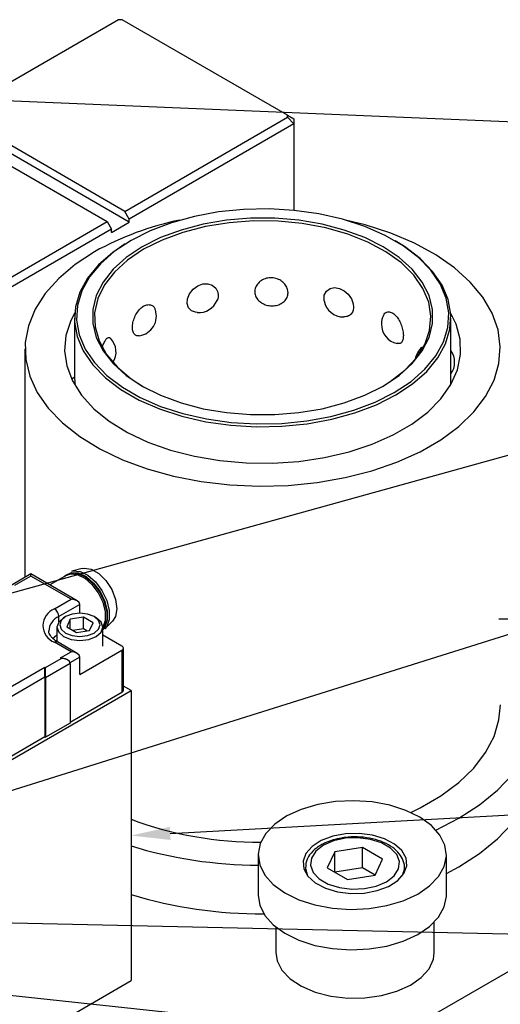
# Model space of a CAD drawing. Header units: inches. Extents: x 1880 to 2363, y -453 to -54.
# Tile 409 of 656: x 2079.35 to 2081.26, y -268.85 to -264.94. Entities that reach past the tile are written whole.
import ezdxf

# ---------------------------------------------------------------- set-up
doc = ezdxf.new("R2010")
doc.units = ezdxf.units.IN
doc.header["$LTSCALE"] = 0.5
doc.header["$MEASUREMENT"] = 0
for name, color, linetype in [('DIE-M-S3', 8, 'Continuous'), ('DSS-M-S', 53, 'Continuous'), ('SID-M-S', 105, 'Continuous'), ('SVD-M-S', 8, 'Continuous')]:
    doc.layers.add(name, color=color, linetype=linetype)

msp = doc.modelspace()

# ---------------------------------------------------------------- linework, layer by layer
at = {"layer": 'DIE-M-S3', "linetype": 'Continuous', "lineweight": 25}
for p, q in [((2078.89535, -268.12193), (2079.79691, -267.60147)), ((2079.79691, -267.60147), (2079.76648, -267.5839)), ((2079.79691, -267.60147), (2079.79691, -268.7541)), ((2078.89535, -269.27456), (2079.79691, -268.7541))]:
    msp.add_line(p, q, dxfattribs=at)
at = {"layer": 'DSS-M-S', "linetype": 'Continuous', "lineweight": 25}
for p, q in [((2079.74717, -264.93733), (2079.10041, -265.31069)), ((2079.76181, -264.93733), (2079.74717, -264.93733)), ((2080.41892, -265.31667), (2079.76181, -264.93733)), ((2079.78984, -265.74136), (2079.08274, -265.33315)), ((2079.77217, -265.69849), (2079.10041, -265.31069)), ((2079.77217, -265.69849), (2080.41892, -265.32513)), ((2080.41892, -265.32513), (2080.41892, -265.31667)), ((2080.41892, -265.31667), (2080.44392, -265.33111)), ((2080.41892, -265.32513), (2080.44392, -265.35152)), ((2080.44392, -265.33111), (2080.44392, -265.35152)), ((2079.0297, -265.35152), (2079.70145, -265.73931)), ((2080.44392, -265.35152), (2079.78984, -265.72911)), ((2080.44392, -265.35152), (2080.44392, -265.69474)), ((2080.34544, -265.68898), (2080.24448, -265.69097)), ((2080.44593, -265.69494), (2080.34544, -265.68898)), ((2079.78984, -265.72911), (2079.77217, -265.69849)), ((2079.78984, -265.74136), (2079.78984, -265.72911)), ((2080.04864, -265.71852), (2079.95741, -265.74356)), ((2080.14493, -265.70088), (2080.04864, -265.71852)), ((2080.24448, -265.69097), (2080.14493, -265.70088)), ((2080.27186, -265.72609), (2080.17623, -265.73403)), ((2080.36848, -265.72609), (2080.27186, -265.72609)), ((2080.46412, -265.73403), (2080.36848, -265.72609)), ((2080.54408, -265.70875), (2080.44593, -265.69494)), ((2080.63806, -265.73014), (2080.54408, -265.70875)), ((2079.0547, -266.11267), (2079.70145, -265.73931)), ((2079.70145, -265.73931), (2079.71913, -265.76993)), ((2079.71913, -265.78218), (2079.78984, -265.74136)), ((2079.95741, -265.74356), (2079.87294, -265.77555)), ((2080.08353, -265.74974), (2079.99564, -265.77291)), ((2080.09254, -265.7591), (2080.00332, -265.78211)), ((2080.17623, -265.73403), (2080.08353, -265.74974)), ((2080.18661, -265.74384), (2080.09254, -265.7591)), ((2080.28352, -265.73665), (2080.18661, -265.74384)), ((2080.38121, -265.73768), (2080.28352, -265.73665)), ((2080.4776, -265.74691), (2080.38121, -265.73768)), ((2080.55682, -265.74974), (2080.46412, -265.73403)), ((2080.57064, -265.76414), (2080.4776, -265.74691)), ((2080.6447, -265.77291), (2080.55682, -265.74974)), ((2080.65834, -265.78901), (2080.57064, -265.76414)), ((2080.72611, -265.75872), (2080.63806, -265.73014)), ((2080.72827, -265.75263), (2080.64925, -265.73328)), ((2080.80661, -265.79396), (2080.72611, -265.75872)), ((2080.8299, -265.78531), (2080.72827, -265.75263)), ((2079.71913, -265.76993), (2079.06506, -266.14752)), ((2079.71913, -265.78218), (2079.71913, -265.76993)), ((2079.87294, -265.77555), (2079.7968, -265.81388)), ((2079.91436, -265.80306), (2079.84135, -265.83959)), ((2079.99564, -265.77291), (2079.91436, -265.80306)), ((2080.00332, -265.78211), (2079.92086, -265.81237)), ((2080.72598, -265.80306), (2080.6447, -265.77291)), ((2080.73883, -265.82099), (2080.65834, -265.78901)), ((2080.799, -265.83959), (2080.72598, -265.80306)), ((2080.87804, -265.8352), (2080.80661, -265.79396)), ((2080.92381, -265.82495), (2080.8299, -265.78531)), ((2079.77404, -265.82735), (2079.72414, -265.86151)), ((2079.7968, -265.81388), (2079.73041, -265.85783)), ((2079.84135, -265.83959), (2079.77807, -265.88174)), ((2079.92086, -265.81237), (2079.84691, -265.84923)), ((2080.8104, -265.85939), (2080.73883, -265.82099)), ((2080.86227, -265.88174), (2080.799, -265.83959)), ((2080.88397, -265.83864), (2080.8464, -265.81553)), ((2080.93908, -265.88167), (2080.87804, -265.8352)), ((2080.94566, -265.8856), (2080.88397, -265.83864)), ((2081.00856, -265.87096), (2080.92381, -265.82495)), ((2079.65204, -265.8589), (2079.575, -265.90922)), ((2079.72414, -265.86151), (2079.66814, -265.9108)), ((2079.73041, -265.85783), (2079.67501, -265.9066)), ((2079.77807, -265.88174), (2079.72584, -265.92866)), ((2079.84691, -265.84923), (2079.78305, -265.89192)), ((2080.87152, -265.9034), (2080.8104, -265.85939)), ((2080.91451, -265.92866), (2080.86227, -265.88174)), ((2080.98859, -265.9325), (2080.93908, -265.88167)), ((2080.9957, -265.93698), (2080.94566, -265.8856)), ((2081.08288, -265.92262), (2081.00856, -265.87096)), ((2079.575, -265.90922), (2079.50925, -265.96462)), ((2079.66814, -265.9108), (2079.6243, -265.96402)), ((2079.67501, -265.9066), (2079.63162, -265.95926)), ((2079.78305, -265.89192), (2079.73063, -265.93953)), ((2080.92089, -265.95208), (2080.87152, -265.9034)), ((2081.14564, -265.97917), (2081.08288, -265.92262)), ((2079.6243, -265.96402), (2079.59341, -266.0202)), ((2079.63162, -265.95926), (2079.60106, -266.01485)), ((2079.72584, -265.92866), (2079.6857, -265.9794)), ((2079.73063, -265.93953), (2079.69078, -265.99103)), ((2080.95464, -265.9794), (2080.91451, -265.92866)), ((2080.95746, -266.00439), (2080.92089, -265.95208)), ((2081.02565, -265.98675), (2080.98859, -265.9325)), ((2081.03316, -265.99181), (2080.9957, -265.93698)), ((2079.50925, -265.96462), (2079.4558, -266.02427)), ((2079.6857, -265.9794), (2079.65848, -266.03292)), ((2079.69078, -265.99103), (2079.66435, -266.04533)), ((2080.04347, -266.00762), (2080.06182, -265.99432)), ((2080.06182, -265.99432), (2080.08205, -265.9871)), ((2080.08205, -265.9871), (2080.10195, -265.98638)), ((2080.10195, -265.98638), (2080.11966, -265.99193)), ((2080.11966, -265.99193), (2080.13346, -266.00314)), ((2080.13346, -266.00314), (2080.14165, -266.01896)), ((2080.5879, -266.00531), (2080.60613, -266.00142)), ((2080.60613, -266.00142), (2080.62567, -266.00442)), ((2080.98186, -266.03292), (2080.95464, -265.9794)), ((2081.04957, -266.04341), (2081.02565, -265.98675)), ((2081.05733, -266.04907), (2081.03316, -265.99181)), ((2081.19589, -266.03975), (2081.14564, -265.97917)), ((2079.4558, -266.02427), (2079.41545, -266.08726)), ((2079.59341, -266.0202), (2079.57606, -266.07828)), ((2079.60106, -266.01485), (2079.5839, -266.07232)), ((2079.65848, -266.03292), (2079.64473, -266.08812)), ((2080.02125, -266.04554), (2080.02933, -266.02551)), ((2080.02933, -266.02551), (2080.04347, -266.00762)), ((2080.14165, -266.01896), (2080.14329, -266.03122)), ((2080.14329, -266.03122), (2080.14329, -266.03122)), ((2080.56398, -266.05046), (2080.56517, -266.03168)), ((2080.56517, -266.03168), (2080.57352, -266.01587)), ((2080.57352, -266.01587), (2080.5879, -266.00531)), ((2080.62567, -266.00442), (2080.64435, -266.01361)), ((2080.64435, -266.01361), (2080.66054, -266.02787)), ((2080.66054, -266.02787), (2080.67287, -266.0458)), ((2080.98044, -266.05921), (2080.95746, -266.00439)), ((2080.99561, -266.08812), (2080.98186, -266.03292)), ((2081.23286, -266.10342), (2081.19589, -266.03975)), ((2079.57606, -266.07828), (2079.57258, -266.13718)), ((2079.5839, -266.07232), (2079.58045, -266.1306)), ((2079.66435, -266.04533), (2079.65189, -266.10128)), ((2080.0201, -266.06492), (2080.02125, -266.04554)), ((2080.02572, -266.08129), (2080.0201, -266.06492)), ((2080.03714, -266.09306), (2080.02572, -266.08129)), ((2080.56519, -266.05448), (2080.56398, -266.05046)), ((2080.67287, -266.0458), (2080.68008, -266.06558)), ((2080.68008, -266.06558), (2080.68151, -266.07863)), ((2080.68151, -266.07863), (2080.68151, -266.07863)), ((2080.98935, -266.11538), (2080.98044, -266.05921)), ((2081.0599, -266.10142), (2081.04957, -266.04341)), ((2081.06777, -266.1077), (2081.05733, -266.04907)), ((2079.41545, -266.08726), (2079.38882, -266.15264)), ((2079.57306, -266.10106), (2079.55738, -266.13185)), ((2079.64473, -266.08812), (2079.64473, -266.1439)), ((2079.65189, -266.10128), (2079.65367, -266.15768)), ((2080.05306, -266.09946), (2080.03714, -266.09306)), ((2080.06047, -266.09975), (2080.05306, -266.09946)), ((2080.984, -266.17171), (2080.98935, -266.11538)), ((2080.99561, -266.1439), (2080.99561, -266.08812)), ((2081.05645, -266.15971), (2081.0599, -266.10142)), ((2081.06428, -266.1666), (2081.06777, -266.1077)), ((2081.08907, -266.14663), (2081.06729, -266.10106)), ((2081.25599, -266.16924), (2081.23286, -266.10342)), ((2079.38882, -266.15264), (2079.3763, -266.21941)), ((2079.55738, -266.13185), (2079.53815, -266.19155)), ((2079.57214, -266.12244), (2079.57214, -266.35841)), ((2079.57258, -266.13718), (2079.58302, -266.19581)), ((2079.58045, -266.1306), (2079.59078, -266.18861)), ((2079.64473, -266.1439), (2079.65848, -266.19911)), ((2079.65367, -266.15768), (2079.66966, -266.21332)), ((2080.98186, -266.19911), (2080.99561, -266.1439)), ((2081.03929, -266.21718), (2081.05645, -266.15971)), ((2081.0682, -266.38654), (2081.0682, -266.12244)), ((2081.10483, -266.20666), (2081.08907, -266.14663)), ((2079.53815, -266.19155), (2079.53288, -266.2522)), ((2079.58302, -266.19581), (2079.60719, -266.25308)), ((2079.59078, -266.18861), (2079.6147, -266.24527)), ((2080.9645, -266.22698), (2080.984, -266.17171)), ((2081.04694, -266.22468), (2081.06428, -266.1666)), ((2081.26494, -266.2362), (2081.25599, -266.16924)), ((2079.3763, -266.21941), (2079.37809, -266.28656)), ((2079.65848, -266.19911), (2079.6857, -266.25262)), ((2079.66966, -266.21332), (2079.69952, -266.26703)), ((2080.93127, -266.28002), (2080.9645, -266.22698)), ((2080.95464, -266.25262), (2080.98186, -266.19911)), ((2081.00873, -266.27276), (2081.03929, -266.21718)), ((2081.01605, -266.28086), (2081.04694, -266.22468)), ((2081.10659, -266.26738), (2081.10483, -266.20666)), ((2081.25957, -266.30329), (2081.26494, -266.2362)), ((2079.37529, -266.2446), (2079.37529, -267.15235)), ((2079.53288, -266.2522), (2079.54166, -266.31271)), ((2079.60719, -266.25308), (2079.64465, -266.3079)), ((2079.6147, -266.24527), (2079.65176, -266.29952)), ((2079.6857, -266.25262), (2079.72584, -266.30336)), ((2079.69952, -266.26703), (2079.7426, -266.31766)), ((2080.91451, -266.30336), (2080.95464, -266.25262)), ((2080.96534, -266.32543), (2081.00873, -266.27276)), ((2081.09431, -266.32769), (2081.10659, -266.26738)), ((2079.37809, -266.28656), (2079.39416, -266.35308)), ((2079.54166, -266.31271), (2079.56433, -266.372)), ((2079.64465, -266.3079), (2079.69468, -266.35928)), ((2079.65176, -266.29952), (2079.70127, -266.35036)), ((2079.72584, -266.30336), (2079.77807, -266.35028)), ((2080.86227, -266.35028), (2080.91451, -266.30336)), ((2080.88501, -266.32971), (2080.93127, -266.28002)), ((2080.9722, -266.33408), (2081.01605, -266.28086)), ((2081.23996, -266.36949), (2081.25957, -266.30329)), ((2079.39416, -266.35308), (2079.42427, -266.41795)), ((2079.70127, -266.35036), (2079.76231, -266.39682)), ((2079.7426, -266.31766), (2079.79799, -266.36413)), ((2079.77807, -266.35028), (2079.84135, -266.39243)), ((2080.799, -266.39243), (2080.86227, -266.35028)), ((2080.82672, -266.37498), (2080.88501, -266.32971)), ((2080.90993, -266.37419), (2080.96534, -266.32543)), ((2080.91621, -266.38337), (2080.9722, -266.33408)), ((2081.06822, -266.38651), (2081.09431, -266.32769)), ((2079.56356, -266.36357), (2079.56116, -266.36555)), ((2079.57188, -266.3578), (2079.56356, -266.36357)), ((2079.56433, -266.372), (2079.60049, -266.42902)), ((2079.69468, -266.35928), (2079.75637, -266.40624)), ((2079.79799, -266.36413), (2079.84651, -266.39541)), ((2079.84135, -266.39243), (2079.91436, -266.42896)), ((2080.72598, -266.42896), (2080.799, -266.39243)), ((2080.79628, -266.394), (2080.82672, -266.37498)), ((2080.84354, -266.41815), (2080.90993, -266.37419)), ((2080.84911, -266.42779), (2080.91621, -266.38337)), ((2081.02878, -266.4428), (2081.06822, -266.38651)), ((2081.2064, -266.43379), (2081.23996, -266.36949)), ((2079.42427, -266.41795), (2079.46796, -266.48019)), ((2079.60049, -266.42902), (2079.64949, -266.48275)), ((2079.75637, -266.40624), (2079.82856, -266.44792)), ((2079.76231, -266.39682), (2079.83374, -266.43806)), ((2079.91436, -266.42896), (2079.99564, -266.45911)), ((2080.6447, -266.45911), (2080.72598, -266.42896)), ((2080.7674, -266.45647), (2080.84354, -266.41815)), ((2080.77216, -266.46652), (2080.84911, -266.42779)), ((2079.82856, -266.44792), (2079.90991, -266.48353)), ((2079.83374, -266.43806), (2079.91423, -266.4733)), ((2079.99564, -266.45911), (2080.08353, -266.48228)), ((2080.55682, -266.48228), (2080.6447, -266.45911)), ((2080.68293, -266.48846), (2080.7674, -266.45647)), ((2080.68679, -266.49885), (2080.77216, -266.46652)), ((2080.9767, -266.49556), (2081.02878, -266.4428)), ((2081.15941, -266.49523), (2081.2064, -266.43379)), ((2079.46796, -266.48019), (2079.52457, -266.53886)), ((2079.64949, -266.48275), (2079.71046, -266.53223)), ((2079.90991, -266.48353), (2079.99891, -266.51242)), ((2079.91423, -266.4733), (2080.00229, -266.50188)), ((2080.00229, -266.50188), (2080.09626, -266.52327)), ((2080.08353, -266.48228), (2080.17623, -266.498)), ((2080.17623, -266.498), (2080.27186, -266.50593)), ((2080.27186, -266.50593), (2080.36848, -266.50593)), ((2080.36848, -266.50593), (2080.46412, -266.498)), ((2080.46412, -266.498), (2080.55682, -266.48228)), ((2080.5917, -266.5135), (2080.68293, -266.48846)), ((2080.59459, -266.52416), (2080.68679, -266.49885)), ((2080.9129, -266.54383), (2080.9767, -266.49556)), ((2081.0997, -266.55286), (2081.15941, -266.49523)), ((2079.52457, -266.53886), (2079.59324, -266.59307)), ((2079.71046, -266.53223), (2079.78231, -266.57658)), ((2079.99891, -266.51242), (2080.09388, -266.53404)), ((2080.09388, -266.53404), (2080.19308, -266.54799)), ((2080.09626, -266.52327), (2080.19441, -266.53708)), ((2080.19308, -266.54799), (2080.29463, -266.55402)), ((2080.19441, -266.53708), (2080.2949, -266.54305)), ((2080.2949, -266.54305), (2080.39586, -266.54106)), ((2080.39586, -266.54106), (2080.49542, -266.53115)), ((2080.39667, -266.55201), (2080.49728, -266.54199)), ((2080.49542, -266.53115), (2080.5917, -266.5135)), ((2080.49728, -266.54199), (2080.59459, -266.52416)), ((2080.83852, -266.58677), (2080.9129, -266.54383)), ((2079.78231, -266.57658), (2079.86376, -266.61501)), ((2080.29463, -266.55402), (2080.39667, -266.55201)), ((2080.75489, -266.6236), (2080.83852, -266.58677)), ((2081.02817, -266.60583), (2081.0997, -266.55286)), ((2079.59324, -266.59307), (2079.67293, -266.642)), ((2079.86376, -266.61501), (2079.95335, -266.64682)), ((2080.66351, -266.65367), (2080.75489, -266.6236)), ((2080.94591, -266.65332), (2081.02817, -266.60583)), ((2079.67293, -266.642), (2079.76243, -266.6849)), ((2079.95335, -266.64682), (2080.04949, -266.67146)), ((2080.566, -266.67644), (2080.66351, -266.65367)), ((2080.85416, -266.69461), (2080.94591, -266.65332)), ((2079.76243, -266.6849), (2079.86039, -266.72113)), ((2080.04949, -266.67146), (2080.15046, -266.68847)), ((2080.15046, -266.68847), (2080.25446, -266.69757)), ((2080.25446, -266.69757), (2080.35963, -266.69859)), ((2080.35963, -266.69859), (2080.4641, -266.6915)), ((2080.4641, -266.6915), (2080.566, -266.67644)), ((2080.75432, -266.72908), (2080.85416, -266.69461)), ((2079.86039, -266.72113), (2079.96532, -266.75014)), ((2080.6479, -266.75621), (2080.75432, -266.72908)), ((2079.96532, -266.75014), (2080.07562, -266.77148)), ((2080.07562, -266.77148), (2080.18963, -266.78484)), ((2080.18963, -266.78484), (2080.30562, -266.79)), ((2080.42183, -266.7869), (2080.5365, -266.77558)), ((2080.5365, -266.77558), (2080.6479, -266.75621)), ((2080.30562, -266.79), (2080.42183, -266.7869)), ((2081.25957, -267.71777), (2081.26506, -267.65908)), ((2081.23996, -267.78397), (2081.25957, -267.71777)), ((2078.72918, -270.19914), (2082.97182, -267.74991)), ((2081.2064, -267.84827), (2081.23996, -267.78397)), ((2081.15941, -267.90971), (2081.2064, -267.84827)), ((2081.0997, -267.96734), (2081.15941, -267.90971)), ((2081.25357, -267.99766), (2081.31337, -267.9352)), ((2081.02817, -268.02031), (2081.0997, -267.96734)), ((2081.18203, -268.05586), (2081.25357, -267.99766)), ((2080.94591, -268.0678), (2081.02817, -268.02031)), ((2080.90862, -268.08585), (2080.94591, -268.0678)), ((2081.09966, -268.10907), (2081.18203, -268.05586)), ((2081.00874, -268.15604), (2081.09966, -268.10907)), ((2081.25357, -268.19054), (2081.31337, -268.12808)), ((2081.18203, -268.24874), (2081.25357, -268.19054)), ((2081.09966, -268.30195), (2081.18203, -268.24874)), ((2081.05045, -268.32867), (2081.09966, -268.30195))]:
    msp.add_line(p, q, dxfattribs=at)
for centre, radius, start, end in [((2080.22929, -266.8966), 1.18745, 101.57167, 119.08604), ((2080.06621, -266.02192), 0.07874, 265.75741, 337.45941), ((2080.6419, -266.03934), 0.07874, 191.1655, 270.32701), ((2079.81907, -266.11457), 0.07874, 278.67042, 18.55956), ((2080.87091, -266.1464), 0.07874, 154.04724, 180), ((2080.87091, -266.1464), 0.07874, 180, 258.41582), ((2079.65858, -266.25724), 0.07874, 327.69794, 43.91347), ((2081.00469, -266.29797), 0.07874, 131.35804, 170.88923), ((2081.00469, -266.29797), 0.07874, 323.77161, 36.22839), ((2080.30839, -266.72575), 1.47879, 249.76501, 270.17232), ((2080.3099, -266.53045), 1.76494, 253.10297, 269.75725), ((2080.31192, -266.71216), 1.77623, 253.14549, 270.3937)]:
    msp.add_arc(centre, radius, start, end, dxfattribs=at)
for points, knots in [([(2080.42113, -266.0219), (2080.42038, -266.02821), (2080.41888, -266.04083), (2080.40711, -266.0568), (2080.38979, -266.06826), (2080.36854, -266.07403), (2080.34622, -266.07389), (2080.32515, -266.06817), (2080.3073, -266.05743), (2080.29442, -266.04243), (2080.28807, -266.02435), (2080.28937, -266.00499), (2080.29845, -265.98678), (2080.31428, -265.97225), (2080.33467, -265.96344), (2080.35695, -265.9613), (2080.37861, -265.96575), (2080.39763, -265.97605), (2080.41211, -265.99106), (2080.41997, -266.00721), (2080.42079, -266.01767), (2080.42113, -266.0219)], [0, 0, 0, 0, 0.0554579, 0.1109395, 0.1658403, 0.2192081, 0.2711117, 0.3223399, 0.3739729, 0.4268563, 0.4812619, 0.5368274, 0.5927419, 0.6480375, 0.7019377, 0.7542614, 0.8055938, 0.8569812, 0.9093952, 0.9633154, 1, 1, 1, 1]), ([(2080.14329, -266.03122), (2080.14314, -266.03782), (2080.14298, -266.04492), (2080.13899, -266.05154), (2080.13871, -266.05202)], [0, 0, 0, 0, 0.9285763, 1, 1, 1, 1]), ([(2079.83083, -266.1918), (2079.82938, -266.1922), (2079.82311, -266.19394), (2079.81432, -266.19049), (2079.80588, -266.18132), (2079.80189, -266.16579), (2079.8027, -266.14592), (2079.80849, -266.12387), (2079.8188, -266.10263), (2079.83252, -266.08505), (2079.84805, -266.0732), (2079.86375, -266.06803), (2079.87779, -266.06991), (2079.88849, -266.07723), (2079.89173, -266.0859), (2079.89315, -266.0897)], [0, 0, 0, 0, 0.024213, 0.1044406, 0.1866109, 0.2711462, 0.357484, 0.4443641, 0.5302824, 0.6140326, 0.6953332, 0.7750935, 0.8549393, 0.9363803, 1, 1, 1, 1]), ([(2080.68151, -266.07863), (2080.68088, -266.08478), (2080.67961, -266.09709), (2080.66946, -266.11016), (2080.65666, -266.11745), (2080.64633, -266.11735), (2080.64245, -266.11732)], [0, 0, 0, 0, 0.2789989, 0.5581172, 0.8343135, 1, 1, 1, 1]), ([(2080.80088, -266.11232), (2080.80169, -266.11019), (2080.80436, -266.10317), (2080.81383, -266.09777), (2080.82718, -266.09744), (2080.84152, -266.10477), (2080.85483, -266.11819), (2080.86609, -266.13628), (2080.87438, -266.15713), (2080.87877, -266.17643), (2080.87923, -266.18722), (2080.87941, -266.19159)], [0, 0, 0, 0, 0.0559124, 0.1840962, 0.3090452, 0.4303396, 0.5493361, 0.6684602, 0.789964, 0.9149593, 1, 1, 1, 1]), ([(2079.68208, -266.24305), (2079.6821, -266.24294), (2079.68359, -266.23546), (2079.6883, -266.22258), (2079.69583, -266.20765), (2079.70398, -266.19988), (2079.71073, -266.19828), (2079.71368, -266.20188), (2079.71472, -266.20314)], [0, 0, 0, 0, 0.0032387, 0.2301981, 0.4505194, 0.6666664, 0.8830453, 1, 1, 1, 1]), ([(2080.87941, -266.19159), (2080.87901, -266.19762), (2080.87819, -266.20969), (2080.87147, -266.2206), (2080.86355, -266.22524), (2080.85718, -266.22333), (2080.85525, -266.22275)], [0, 0, 0, 0, 0.2921159, 0.584357, 0.8735385, 1, 1, 1, 1]), ([(2079.5722, -266.35841), (2079.5722, -266.35869), (2079.57221, -266.35936), (2079.57291, -266.36833), (2079.57395, -266.37909), (2079.57443, -266.38404)], [0, 0, 0, 0, 0.2783618, 0.6678565, 1, 1, 1, 1])]:
    msp.add_open_spline(points, degree=3, knots=knots, dxfattribs=at)
at = {"layer": 'SID-M-S'}
for p, q in [((2078.46078, -265.22407), (2083.25923, -265.42377)), ((2076.14832, -268.09227), (2083.26604, -266.12105)), ((2078.22793, -268.3418), (2083.26788, -266.76067)), ((2079.95268, -268.16931), (2083.25935, -267.98942)), ((2076.20239, -268.47776), (2083.26016, -269.23435)), ((2077.1731, -268.47654), (2083.25911, -268.61261))]:
    msp.add_line(p, q, dxfattribs=at)
msp.add_solid([(2079.9541, -268.19527), (2079.79691, -268.17778), (2079.9541, -268.19527), (2079.95127, -268.14335)], dxfattribs=at)
at = {"layer": 'SVD-M-S', "linetype": 'Continuous', "lineweight": 25}
for p, q in [((2079.53689, -267.14519), (2079.55918, -267.13436)), ((2079.53733, -267.14331), (2079.55987, -267.13236)), ((2079.55918, -267.13436), (2079.58693, -267.13632)), ((2079.55987, -267.13236), (2079.58791, -267.13435)), ((2079.60193, -267.11674), (2079.56108, -267.12798)), ((2079.56108, -267.12798), (2079.56551, -267.12699)), ((2079.56551, -267.12699), (2079.59396, -267.129)), ((2079.58693, -267.13632), (2079.61712, -267.15086)), ((2079.58791, -267.13435), (2079.61844, -267.14905)), ((2079.59396, -267.129), (2079.62492, -267.14391)), ((2079.60193, -267.11674), (2079.61008, -267.11528)), ((2079.61008, -267.11528), (2079.63838, -267.11973)), ((2079.63838, -267.11973), (2079.6685, -267.13711)), ((2079.6685, -267.13711), (2079.6968, -267.16535)), ((2079.39881, -267.13877), (2079.32047, -267.18399)), ((2079.39881, -267.14722), (2079.33297, -267.18523)), ((2079.58333, -267.24529), (2079.39881, -267.13877)), ((2079.39881, -267.14722), (2079.39881, -267.13877)), ((2079.55833, -267.23931), (2079.39881, -267.14722)), ((2079.54116, -267.14412), (2079.47462, -267.18253)), ((2079.53144, -267.14973), (2079.53733, -267.14331)), ((2079.53361, -267.14848), (2079.53689, -267.14519)), ((2079.54116, -267.14412), (2079.55564, -267.1389)), ((2079.55564, -267.1389), (2079.58292, -267.14083)), ((2079.58292, -267.14083), (2079.6126, -267.15512)), ((2079.6126, -267.15512), (2079.64147, -267.18024)), ((2079.61712, -267.15086), (2079.64649, -267.17641)), ((2079.61844, -267.14905), (2079.64813, -267.17487)), ((2079.62492, -267.14391), (2079.65503, -267.1701)), ((2079.64649, -267.17641), (2079.67186, -267.21019)), ((2079.64813, -267.17487), (2079.67377, -267.20902)), ((2079.65503, -267.1701), (2079.68104, -267.20473)), ((2079.6968, -267.16535), (2079.71988, -267.20102)), ((2079.64147, -267.18024), (2079.66641, -267.21344)), ((2079.66641, -267.21344), (2079.6847, -267.25114)), ((2079.67186, -267.21019), (2079.69047, -267.24854)), ((2079.67377, -267.20902), (2079.69258, -267.24779)), ((2079.68104, -267.20473), (2079.70012, -267.24405)), ((2079.71988, -267.20102), (2079.73494, -267.23984)), ((2079.49249, -267.27732), (2079.55833, -267.23931)), ((2079.6847, -267.25114), (2079.69437, -267.28925)), ((2079.69047, -267.24854), (2079.70031, -267.28731)), ((2079.69258, -267.24779), (2079.70253, -267.28698)), ((2079.70012, -267.24405), (2079.7102, -267.28381)), ((2079.73494, -267.23984), (2079.74017, -267.27711)), ((2079.59368, -267.25972), (2079.51017, -267.30793)), ((2079.59368, -267.2944), (2079.59368, -267.25972)), ((2079.69437, -267.28925), (2079.69437, -267.32365)), ((2079.70031, -267.28731), (2079.70031, -267.3223)), ((2079.70253, -267.28698), (2079.70253, -267.32235)), ((2079.7102, -267.28381), (2079.7102, -267.31968)), ((2079.74017, -267.27711), (2079.73494, -267.30834)), ((2079.50915, -267.32969), (2079.50218, -267.3499)), ((2079.52898, -267.31255), (2079.50915, -267.32969)), ((2079.51017, -267.32832), (2079.51017, -267.30793)), ((2079.5195, -267.32302), (2079.51338, -267.34076)), ((2079.5369, -267.30798), (2079.5195, -267.32302)), ((2079.53689, -267.30798), (2079.52897, -267.31256)), ((2079.56295, -267.29793), (2079.5369, -267.30798)), ((2079.55541, -267.31866), (2079.5414, -267.34884)), ((2079.60769, -267.31057), (2079.55541, -267.31866)), ((2079.55541, -267.35693), (2079.55541, -267.31866)), ((2079.59368, -267.2944), (2079.56295, -267.29793)), ((2079.62441, -267.29793), (2079.59368, -267.2944)), ((2079.64597, -267.33267), (2079.60769, -267.31057)), ((2079.60769, -267.3563), (2079.60769, -267.31057)), ((2079.65046, -267.30798), (2079.62441, -267.29793)), ((2079.63196, -267.36285), (2079.64597, -267.33267)), ((2079.66787, -267.32302), (2079.65046, -267.30798)), ((2079.65839, -267.31256), (2079.65047, -267.30798)), ((2079.67822, -267.32969), (2079.65839, -267.31256)), ((2079.67398, -267.34076), (2079.66787, -267.32302)), ((2079.68518, -267.3499), (2079.67822, -267.32969)), ((2079.69437, -267.32365), (2079.68518, -267.34983)), ((2079.70031, -267.3223), (2079.69047, -267.34971)), ((2079.70253, -267.32235), (2079.69258, -267.35006)), ((2079.69303, -267.35657), (2079.7232, -267.32681)), ((2079.7102, -267.31968), (2079.70012, -267.34778)), ((2079.73494, -267.30834), (2079.7232, -267.32681)), ((2081.25929, -267.31702), (2081.30051, -267.31675)), ((2079.50218, -267.3499), (2079.50218, -267.40712)), ((2079.50218, -267.3499), (2079.50915, -267.37011)), ((2079.50915, -267.37011), (2079.52898, -267.38725)), ((2079.51338, -267.34076), (2079.5195, -267.3585)), ((2079.5195, -267.3585), (2079.5369, -267.37353)), ((2079.5414, -267.34884), (2079.57967, -267.37094)), ((2079.60769, -267.3563), (2079.5656, -267.36281)), ((2079.57967, -267.37094), (2079.63196, -267.36285)), ((2079.62177, -267.36443), (2079.60769, -267.3563)), ((2079.65046, -267.37353), (2079.66787, -267.3585)), ((2079.65838, -267.38725), (2079.67822, -267.37011)), ((2079.66787, -267.3585), (2079.67398, -267.34076)), ((2079.67822, -267.37011), (2079.68518, -267.3499)), ((2079.69047, -267.34971), (2079.68518, -267.35659)), ((2079.68518, -267.42555), (2079.68518, -267.3499)), ((2079.69258, -267.35006), (2079.68518, -267.35912)), ((2079.70012, -267.34778), (2079.69303, -267.35657)), ((2079.49303, -267.38939), (2079.48646, -267.39568)), ((2079.55833, -267.44823), (2079.49249, -267.41022)), ((2079.50218, -267.38236), (2079.49303, -267.38939)), ((2079.58333, -267.45421), (2079.50499, -267.40899)), ((2079.52898, -267.38725), (2079.55867, -267.3987)), ((2079.5369, -267.37353), (2079.56295, -267.38358)), ((2079.55867, -267.3987), (2079.59368, -267.40272)), ((2079.56295, -267.38358), (2079.59368, -267.38711)), ((2079.59368, -267.38711), (2079.62441, -267.38358)), ((2079.59368, -267.40272), (2079.6287, -267.3987)), ((2079.62441, -267.38358), (2079.65046, -267.37353)), ((2079.6287, -267.3987), (2079.65838, -267.38725)), ((2079.76072, -267.42555), (2079.68518, -267.38195)), ((2079.51635, -267.47246), (2079.55833, -267.44823)), ((2079.59368, -267.53805), (2079.76072, -267.44162)), ((2079.76072, -267.44162), (2079.76072, -267.60902)), ((2079.76648, -267.60098), (2079.76648, -267.43359)), ((2079.45706, -267.50991), (2079.51914, -267.47407)), ((2079.51914, -267.47407), (2079.51635, -267.47246)), ((2079.54413, -267.48005), (2079.54135, -267.47844)), ((2079.59368, -267.46864), (2079.55411, -267.49149)), ((2079.59368, -267.53805), (2079.59368, -267.46864)), ((2078.88379, -267.83763), (2079.45427, -267.5083)), ((2079.45427, -267.54913), (2079.45427, -267.5083)), ((2079.45427, -267.5083), (2079.45706, -267.50991)), ((2079.55449, -267.49448), (2079.45706, -267.55073)), ((2079.45706, -267.55073), (2079.45706, -267.50991)), ((2079.55449, -267.49448), (2079.55449, -267.73128)), ((2079.45427, -267.54913), (2078.89771, -267.87042)), ((2079.45427, -267.54913), (2079.45427, -267.78592)), ((2079.45706, -267.55073), (2079.45427, -267.54913)), ((2079.45706, -267.55073), (2079.45706, -267.78753)), ((2079.76072, -267.60902), (2079.55449, -267.72807)), ((2079.55449, -267.73128), (2079.45706, -267.78753)), ((2079.45427, -267.78592), (2078.89771, -268.10722)), ((2079.45427, -267.78592), (2079.45706, -267.78753)), ((2080.47379, -268.07365), (2080.41636, -268.09996)), ((2080.53901, -268.05431), (2080.47379, -268.07365)), ((2080.60952, -268.0427), (2080.53901, -268.05431)), ((2080.68259, -268.03924), (2080.60952, -268.0427)), ((2080.75543, -268.04408), (2080.68259, -268.03924)), ((2080.82523, -268.05703), (2080.75543, -268.04408)), ((2080.88932, -268.0776), (2080.82523, -268.05703)), ((2080.41636, -268.09996), (2080.36892, -268.13223)), ((2080.94522, -268.10498), (2080.88932, -268.0776)), ((2080.9908, -268.13814), (2080.94522, -268.10498)), ((2080.36892, -268.13223), (2080.33329, -268.16923)), ((2081.02429, -268.17579), (2080.9908, -268.13814)), ((2080.33329, -268.16923), (2080.31086, -268.20952)), ((2080.59865, -268.1808), (2080.5533, -268.19767)), ((2080.65002, -268.17127), (2080.59865, -268.1808)), ((2080.64934, -268.18873), (2080.6021, -268.1989)), ((2080.64934, -268.18873), (2080.6021, -268.1989)), ((2080.69964, -268.18665), (2080.64934, -268.18873)), ((2080.69964, -268.18665), (2080.64934, -268.18873)), ((2080.70391, -268.16975), (2080.65002, -268.17127)), ((2080.74892, -268.19284), (2080.69964, -268.18665)), ((2080.74892, -268.19284), (2080.69964, -268.18665)), ((2080.75665, -268.17633), (2080.70391, -268.16975)), ((2080.79317, -268.20679), (2080.74892, -268.19284)), ((2080.79317, -268.20679), (2080.74892, -268.19284)), ((2080.80465, -268.19056), (2080.75665, -268.17633)), ((2080.84462, -268.21148), (2080.80465, -268.19056)), ((2081.04442, -268.21649), (2081.02429, -268.17579)), ((2080.31086, -268.20952), (2080.30247, -268.25157)), ((2080.51706, -268.22075), (2080.4924, -268.24846)), ((2080.5533, -268.19767), (2080.51706, -268.22075)), ((2080.56173, -268.21635), (2080.53151, -268.23965)), ((2080.56173, -268.21635), (2080.53151, -268.23965)), ((2080.6021, -268.1989), (2080.56173, -268.21635)), ((2080.6021, -268.1989), (2080.56173, -268.21635)), ((2080.71642, -268.22529), (2080.60664, -268.24227)), ((2080.71642, -268.22529), (2080.60664, -268.24227)), ((2080.79678, -268.27169), (2080.71642, -268.22529)), ((2080.71642, -268.30566), (2080.71642, -268.22529)), ((2080.79678, -268.27169), (2080.71642, -268.22529)), ((2080.71642, -268.30566), (2080.71642, -268.22529)), ((2080.82883, -268.22738), (2080.79317, -268.20679)), ((2080.82883, -268.22738), (2080.79317, -268.20679)), ((2080.853, -268.25293), (2080.82883, -268.22738)), ((2080.853, -268.25293), (2080.82883, -268.22738)), ((2080.87386, -268.23766), (2080.84462, -268.21148)), ((2081.0504, -268.25868), (2081.04442, -268.21649)), ((2080.30242, -268.25513), (2080.30242, -268.41586)), ((2080.30247, -268.25157), (2080.30846, -268.29376)), ((2080.4924, -268.24846), (2080.481, -268.27891)), ((2080.51389, -268.26693), (2080.51029, -268.29596)), ((2080.51389, -268.26693), (2080.51029, -268.29596)), ((2080.53151, -268.23965), (2080.51389, -268.26693)), ((2080.53151, -268.23965), (2080.51389, -268.26693)), ((2080.60664, -268.24227), (2080.57722, -268.30565)), ((2080.60664, -268.24227), (2080.57722, -268.30565)), ((2080.60664, -268.32263), (2080.60664, -268.24227)), ((2080.60664, -268.32263), (2080.60664, -268.24227)), ((2080.76737, -268.33506), (2080.79678, -268.27169)), ((2080.76737, -268.33506), (2080.79678, -268.27169)), ((2080.86372, -268.28137), (2080.853, -268.25293)), ((2080.86372, -268.28137), (2080.853, -268.25293)), ((2080.89036, -268.26732), (2080.87386, -268.23766)), ((2080.893, -268.29843), (2080.89036, -268.26732)), ((2081.04202, -268.30073), (2081.0504, -268.25868)), ((2081.05045, -268.41586), (2081.05045, -268.25513)), ((2080.30846, -268.29376), (2080.32858, -268.33446)), ((2080.481, -268.27891), (2080.48365, -268.31002)), ((2080.48365, -268.31002), (2080.50015, -268.33967)), ((2080.49015, -268.30474), (2080.49015, -268.32505)), ((2080.49015, -268.30474), (2080.49015, -268.32505)), ((2080.49018, -268.30278), (2080.49027, -268.30862)), ((2080.49018, -268.30278), (2080.49027, -268.30862)), ((2080.49027, -268.30862), (2080.49871, -268.33788)), ((2080.49027, -268.30862), (2080.49871, -268.33788)), ((2080.51029, -268.29596), (2080.52101, -268.32441)), ((2080.51029, -268.29596), (2080.52101, -268.32441)), ((2080.57722, -268.30565), (2080.65759, -268.35204)), ((2080.57722, -268.30565), (2080.65759, -268.35204)), ((2080.71642, -268.30566), (2080.60666, -268.32264)), ((2080.71642, -268.30566), (2080.60666, -268.32264)), ((2080.76735, -268.33506), (2080.71642, -268.30566)), ((2080.76735, -268.33506), (2080.71642, -268.30566)), ((2080.8425, -268.33768), (2080.86012, -268.31041)), ((2080.8425, -268.33768), (2080.86012, -268.31041)), ((2080.86012, -268.31041), (2080.86372, -268.28137)), ((2080.86012, -268.31041), (2080.86372, -268.28137)), ((2080.88161, -268.32888), (2080.893, -268.29843)), ((2080.88282, -268.31636), (2080.88369, -268.30935)), ((2080.88282, -268.31636), (2080.88369, -268.30935)), ((2080.88369, -268.30935), (2080.88385, -268.30474)), ((2080.88369, -268.30935), (2080.88385, -268.30474)), ((2080.88385, -268.32505), (2080.88385, -268.30474)), ((2080.88385, -268.32505), (2080.88385, -268.30474)), ((2081.01958, -268.34102), (2081.04202, -268.30073)), ((2080.32858, -268.33446), (2080.36208, -268.37211)), ((2080.50015, -268.33967), (2080.52938, -268.36585)), ((2080.52101, -268.32441), (2080.54518, -268.34996)), ((2080.52101, -268.32441), (2080.54518, -268.34996)), ((2080.65759, -268.35204), (2080.76737, -268.33506)), ((2080.65759, -268.35204), (2080.76737, -268.33506)), ((2080.81228, -268.36099), (2080.8425, -268.33768)), ((2080.81228, -268.36099), (2080.8425, -268.33768)), ((2080.85695, -268.35658), (2080.88161, -268.32888)), ((2080.8753, -268.33788), (2080.88282, -268.31636)), ((2080.8753, -268.33788), (2080.88282, -268.31636)), ((2080.98396, -268.37802), (2081.01958, -268.34102)), ((2080.36208, -268.37211), (2080.40765, -268.40527)), ((2080.52938, -268.36585), (2080.56936, -268.38678)), ((2080.54518, -268.34996), (2080.58083, -268.37054)), ((2080.54518, -268.34996), (2080.58083, -268.37054)), ((2080.56936, -268.38678), (2080.61735, -268.40101)), ((2080.58083, -268.37054), (2080.62509, -268.38449)), ((2080.58083, -268.37054), (2080.62509, -268.38449)), ((2080.62509, -268.38449), (2080.67436, -268.39068)), ((2080.62509, -268.38449), (2080.67436, -268.39068)), ((2080.67436, -268.39068), (2080.72466, -268.38861)), ((2080.67436, -268.39068), (2080.72466, -268.38861)), ((2080.72466, -268.38861), (2080.77191, -268.37843)), ((2080.72466, -268.38861), (2080.77191, -268.37843)), ((2080.77191, -268.37843), (2080.81228, -268.36099)), ((2080.77191, -268.37843), (2080.81228, -268.36099)), ((2080.77536, -268.39654), (2080.82071, -268.37966)), ((2080.82071, -268.37966), (2080.85695, -268.35658)), ((2080.93652, -268.41029), (2080.98396, -268.37802)), ((2080.30242, -268.41586), (2080.30846, -268.45449)), ((2080.40765, -268.40527), (2080.46356, -268.43265)), ((2080.61735, -268.40101), (2080.67009, -268.40759)), ((2080.67009, -268.40759), (2080.72399, -268.40606)), ((2080.72399, -268.40606), (2080.77536, -268.39654)), ((2080.87908, -268.4366), (2080.93652, -268.41029)), ((2081.04202, -268.46146), (2081.0504, -268.41942)), ((2081.0504, -268.41942), (2081.05045, -268.41586)), ((2080.30846, -268.45449), (2080.32858, -268.4952)), ((2080.46356, -268.43265), (2080.52764, -268.45322)), ((2080.52764, -268.45322), (2080.59744, -268.46617)), ((2080.59744, -268.46617), (2080.67028, -268.47101)), ((2080.74336, -268.46756), (2080.81386, -268.45594)), ((2080.81386, -268.45594), (2080.87908, -268.4366)), ((2081.01958, -268.50176), (2081.04202, -268.46146)), ((2080.32858, -268.4952), (2080.36208, -268.53285)), ((2080.67028, -268.47101), (2080.74336, -268.46756)), ((2080.98396, -268.53876), (2081.01958, -268.50176)), ((2080.36208, -268.53285), (2080.40765, -268.566)), ((2080.37204, -268.54132), (2080.37204, -268.64229)), ((2080.93652, -268.57103), (2080.98396, -268.53876)), ((2081.00196, -268.64229), (2081.00196, -268.52218)), ((2080.40765, -268.566), (2080.46356, -268.59339)), ((2080.87908, -268.59734), (2080.93652, -268.57103)), ((2080.46356, -268.59339), (2080.52764, -268.61395)), ((2080.52764, -268.61395), (2080.59744, -268.62691)), ((2080.74336, -268.62829), (2080.81386, -268.61667)), ((2080.81386, -268.61667), (2080.87908, -268.59734)), ((2080.37204, -268.64229), (2080.37713, -268.67482)), ((2080.59744, -268.62691), (2080.67028, -268.63175)), ((2080.67028, -268.63175), (2080.74336, -268.62829)), ((2080.99865, -268.66858), (2081.00196, -268.64229)), ((2080.37713, -268.67482), (2080.39648, -268.71252)), ((2080.98158, -268.70664), (2080.99865, -268.66858)), ((2080.39648, -268.71252), (2080.42943, -268.74693)), ((2080.95073, -268.74169), (2080.98158, -268.70664)), ((2080.42943, -268.74693), (2080.47442, -268.77645)), ((2080.47442, -268.77645), (2080.52934, -268.79969)), ((2080.85405, -268.79643), (2080.90755, -268.7721)), ((2080.90755, -268.7721), (2080.95073, -268.74169)), ((2080.52934, -268.79969), (2080.59164, -268.81558)), ((2080.59164, -268.81558), (2080.6584, -268.82336)), ((2080.7265, -268.82268), (2080.79275, -268.81356)), ((2080.79275, -268.81356), (2080.85405, -268.79643)), ((2080.6584, -268.82336), (2080.7265, -268.82268))]:
    msp.add_line(p, q, dxfattribs=at)
for centre, radius, start, end in [((2079.51771, -267.34377), 0.07108, 110.78342, 249.21658), ((2079.47179, -267.30968), 0.03842, 2.60548, 57.39452), ((2079.53535, -267.36849), 0.06558, 112.58173, 177.53156), ((2079.49981, -267.42045), 0.01257, 65.69288, 125.61758), ((2079.75767, -267.43359), 0.00859, 290.78342, 69.21658), ((2079.75663, -267.6), 0.0099, 294.37466, 354.3052)]:
    msp.add_arc(centre, radius, start, end, dxfattribs=at)
for centre, start_param in [((2079.55833, -267.25972), 0), ((2079.55833, -267.46864), 0), ((2079.51635, -267.49288), 0.7854794), ((2079.51914, -267.49448), 0)]:
    msp.add_ellipse(centre, major_axis=(0.03536, 0), ratio=0.5773815, start_param=start_param, end_param=1.5707963, dxfattribs=at)
for points, knots in [([(2079.50499, -267.40899), (2079.50062, -267.40624), (2079.48788, -267.39825), (2079.47498, -267.38332), (2079.46924, -267.37204), (2079.47034, -267.36607), (2079.47053, -267.36501)], [0, 0, 0, 0, 0.1899737, 0.5532007, 0.9206667, 1, 1, 1, 1]), ([(2080.6296, -268.18887), (2080.62363, -268.18973), (2080.60151, -268.19295), (2080.57541, -268.20284), (2080.55738, -268.21245), (2080.55189, -268.21537)], [0, 0, 0, 0, 0.2043943, 0.7576381, 1, 1, 1, 1]), ([(2080.6296, -268.18887), (2080.62363, -268.18973), (2080.60151, -268.19295), (2080.57541, -268.20284), (2080.55738, -268.21245), (2080.55189, -268.21537)], [0, 0, 0, 0, 0.2043943, 0.7576381, 1, 1, 1, 1]), ([(2080.88346, -268.3103), (2080.88355, -268.30994), (2080.88626, -268.29929), (2080.88039, -268.27746), (2080.86497, -268.24874), (2080.83799, -268.22381), (2080.80187, -268.20361), (2080.75787, -268.18934), (2080.70939, -268.18246), (2080.66521, -268.18204), (2080.63953, -268.18696), (2080.6296, -268.18887)], [0, 0, 0, 0, 0.0044009, 0.1295137, 0.2526128, 0.3795604, 0.512071, 0.646756, 0.7812039, 0.9154424, 1, 1, 1, 1]), ([(2080.88346, -268.3103), (2080.88355, -268.30994), (2080.88626, -268.29929), (2080.88039, -268.27746), (2080.86497, -268.24874), (2080.83799, -268.22381), (2080.80187, -268.20361), (2080.75787, -268.18934), (2080.70939, -268.18246), (2080.66521, -268.18204), (2080.63953, -268.18696), (2080.6296, -268.18887)], [0, 0, 0, 0, 0.0044009, 0.1295137, 0.2526128, 0.3795604, 0.512071, 0.646756, 0.7812039, 0.9154424, 1, 1, 1, 1]), ([(2080.55189, -268.21537), (2080.54565, -268.21928), (2080.52754, -268.23062), (2080.50635, -268.25293), (2080.49188, -268.27922), (2080.49182, -268.296), (2080.49179, -268.30257)], [0, 0, 0, 0, 0.176727, 0.5132924, 0.8093523, 1, 1, 1, 1]), ([(2080.55189, -268.21537), (2080.54565, -268.21928), (2080.52754, -268.23062), (2080.50635, -268.25293), (2080.49188, -268.27922), (2080.49182, -268.296), (2080.49179, -268.30257)], [0, 0, 0, 0, 0.176727, 0.5132924, 0.8093523, 1, 1, 1, 1])]:
    msp.add_open_spline(points, degree=3, knots=knots, dxfattribs=at)

doc.saveas('drawing.dxf')
